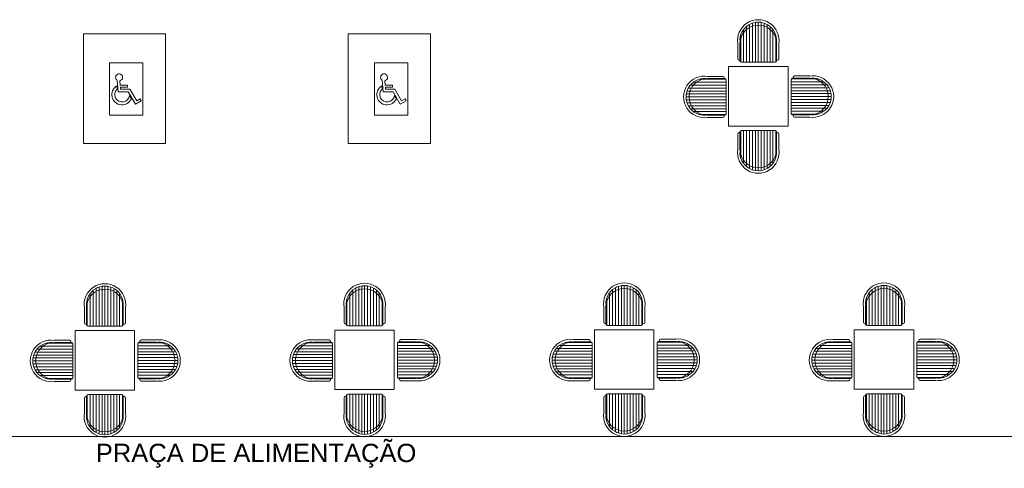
# Model space of a CAD drawing. Header units: feet. Extents: x 8 to 127, y 6 to 90.
# Tile 416 of 538: x 42.1 to 47.49, y 56.93 to 59.38. Entities that reach past the tile are written whole.
import ezdxf

# ---------------------------------------------------------------- set-up
doc = ezdxf.new("R2010")
doc.units = ezdxf.units.FT
doc.header["$MEASUREMENT"] = 0
doc.layers.get('0').update_dxf_attribs({"lineweight": 18})
for name, color, linetype in [('madeira', 35, 'Continuous'), ('MOBILIÁRIO 01', 250, 'Continuous'), ('NO ESPESSURA', 250, 'Continuous'), ('texto', 7, 'Continuous'), ('TEXTO 03', 7, 'Continuous')]:
    doc.layers.add(name, color=color, linetype=linetype)
doc.styles.add('Arial', font='arial.ttf')

msp = doc.modelspace()

# ---------------------------------------------------------------- linework, layer by layer
at = {"color": 8, "lineweight": 5}
for p, q in [((46.0815, 59.1457), (46.0815, 59.3421)), ((46.0975, 59.1457), (46.0975, 59.3493)), ((46.1136, 59.1457), (46.1136, 59.3601)), ((46.1297, 59.1457), (46.1297, 59.3641)), ((46.1458, 59.1457), (46.1458, 59.3654)), ((46.1618, 59.1457), (46.1618, 59.3641)), ((46.1779, 59.1457), (46.1779, 59.3601)), ((46.194, 59.1457), (46.194, 59.3493)), ((46.21, 59.1457), (46.21, 59.3421)), ((46.0493, 59.1457), (46.0493, 59.2931)), ((46.0654, 59.1457), (46.0654, 59.3252)), ((46.2261, 59.1457), (46.2261, 59.3252)), ((46.2422, 59.1457), (46.2422, 59.2931)), ((45.9702, 59.0047), (45.7665, 59.0047)), ((45.9702, 59.0208), (45.7737, 59.0208)), ((45.9702, 59.0369), (45.7906, 59.0369)), ((45.9702, 59.053), (45.8228, 59.053)), ((46.3252, 59.055), (46.4725, 59.055)), ((46.3252, 59.0389), (46.5047, 59.0389)), ((46.3252, 59.0228), (46.5216, 59.0228)), ((46.3252, 59.0068), (46.5288, 59.0068)), ((45.9702, 58.9565), (45.7505, 58.9565)), ((45.9702, 58.9726), (45.7518, 58.9726)), ((45.9702, 58.9887), (45.7557, 58.9887)), ((46.3252, 58.9907), (46.5396, 58.9907)), ((46.3252, 58.9746), (46.5435, 58.9746)), ((46.3252, 58.9585), (46.5448, 58.9585)), ((45.9702, 58.9405), (45.7518, 58.9405)), ((45.9702, 58.9244), (45.7557, 58.9244)), ((45.9702, 58.9083), (45.7665, 58.9083)), ((46.3252, 58.9425), (46.5435, 58.9425)), ((46.3252, 58.9264), (46.5396, 58.9264)), ((46.3252, 58.9103), (46.5288, 58.9103)), ((45.9702, 58.8922), (45.7737, 58.8922)), ((45.9702, 58.8762), (45.7906, 58.8762)), ((45.9702, 58.8601), (45.8228, 58.8601)), ((46.3252, 58.8943), (46.5216, 58.8943)), ((46.3252, 58.8782), (46.5047, 58.8782)), ((46.3252, 58.8621), (46.4725, 58.8621)), ((46.0493, 58.7724), (46.0493, 58.625)), ((46.0654, 58.7724), (46.0654, 58.5928)), ((46.0815, 58.7724), (46.0815, 58.5759)), ((46.0975, 58.7724), (46.0975, 58.5687)), ((46.1136, 58.7724), (46.1136, 58.5579)), ((46.1297, 58.7724), (46.1297, 58.554)), ((46.1458, 58.7724), (46.1458, 58.5527)), ((46.1618, 58.7724), (46.1618, 58.554)), ((46.1779, 58.7724), (46.1779, 58.5579)), ((46.194, 58.7724), (46.194, 58.5687)), ((46.21, 58.7724), (46.21, 58.5759)), ((46.2261, 58.7724), (46.2261, 58.5928)), ((46.2422, 58.7724), (46.2422, 58.625)), ((45.3963, 57.7064), (45.3963, 57.9248)), ((45.4124, 57.7064), (45.4124, 57.9261)), ((45.4285, 57.7064), (45.4285, 57.9248)), ((46.8174, 57.7064), (46.8174, 57.9248)), ((46.8335, 57.7064), (46.8335, 57.9261)), ((46.8495, 57.7064), (46.8495, 57.9248)), ((42.4899, 57.7024), (42.4899, 57.8819)), ((42.5059, 57.7024), (42.5059, 57.8988)), ((42.522, 57.7024), (42.522, 57.906)), ((42.5381, 57.7024), (42.5381, 57.9168)), ((42.5542, 57.7024), (42.5542, 57.9208)), ((42.5702, 57.7024), (42.5702, 57.9221)), ((42.5863, 57.7024), (42.5863, 57.9208)), ((42.6024, 57.7024), (42.6024, 57.9168)), ((42.6184, 57.7024), (42.6184, 57.906)), ((42.6345, 57.7024), (42.6345, 57.8988)), ((42.6506, 57.7024), (42.6506, 57.8819)), ((43.9109, 57.7044), (43.9109, 57.8839)), ((43.927, 57.7044), (43.927, 57.9009)), ((43.9431, 57.7044), (43.9431, 57.908)), ((43.9592, 57.7044), (43.9592, 57.9188)), ((43.9752, 57.7044), (43.9752, 57.9228)), ((43.9913, 57.7044), (43.9913, 57.9241)), ((44.0074, 57.7044), (44.0074, 57.9228)), ((44.0234, 57.7044), (44.0234, 57.9188)), ((44.0395, 57.7044), (44.0395, 57.908)), ((44.0556, 57.7044), (44.0556, 57.9009)), ((44.0717, 57.7044), (44.0717, 57.8839)), ((45.332, 57.7064), (45.332, 57.886)), ((45.3481, 57.7064), (45.3481, 57.9029)), ((45.3642, 57.7064), (45.3642, 57.9101)), ((45.3802, 57.7064), (45.3802, 57.9208)), ((45.4445, 57.7064), (45.4445, 57.9208)), ((45.4606, 57.7064), (45.4606, 57.9101)), ((45.4767, 57.7064), (45.4767, 57.9029)), ((45.4927, 57.7064), (45.4927, 57.886)), ((46.7531, 57.7064), (46.7531, 57.886)), ((46.7692, 57.7064), (46.7692, 57.9029)), ((46.7852, 57.7064), (46.7852, 57.9101)), ((46.8013, 57.7064), (46.8013, 57.9208)), ((46.8656, 57.7064), (46.8656, 57.9208)), ((46.8817, 57.7064), (46.8817, 57.9101)), ((46.8977, 57.7064), (46.8977, 57.9029)), ((46.9138, 57.7064), (46.9138, 57.886)), ((42.4738, 57.7024), (42.4738, 57.8497)), ((42.6667, 57.7024), (42.6667, 57.8497)), ((43.8949, 57.7044), (43.8949, 57.8518)), ((44.0877, 57.7044), (44.0877, 57.8518)), ((45.316, 57.7064), (45.316, 57.8538)), ((45.5088, 57.7064), (45.5088, 57.8538)), ((46.737, 57.7064), (46.737, 57.8538)), ((46.9299, 57.7064), (46.9299, 57.8538)), ((42.3946, 57.6096), (42.2473, 57.6096)), ((42.7496, 57.6116), (42.897, 57.6116)), ((43.8157, 57.6117), (43.6683, 57.6117)), ((44.1707, 57.6137), (44.3181, 57.6137)), ((45.2368, 57.6137), (45.0894, 57.6137)), ((45.5918, 57.6157), (45.7391, 57.6157)), ((46.6579, 57.6137), (46.5105, 57.6137)), ((47.0129, 57.6157), (47.1602, 57.6157)), ((42.3946, 57.5614), (42.191, 57.5614)), ((42.3946, 57.5775), (42.1982, 57.5775)), ((42.3946, 57.5935), (42.2151, 57.5935)), ((42.7496, 57.5956), (42.9291, 57.5956)), ((42.7496, 57.5795), (42.9461, 57.5795)), ((42.7496, 57.5634), (42.9532, 57.5634)), ((42.7496, 57.5473), (42.964, 57.5473)), ((43.8157, 57.5474), (43.6013, 57.5474)), ((43.8157, 57.5635), (43.6121, 57.5635)), ((43.8157, 57.5795), (43.6193, 57.5795)), ((43.8157, 57.5956), (43.6362, 57.5956)), ((44.1707, 57.5976), (44.3502, 57.5976)), ((44.1707, 57.5815), (44.3671, 57.5815)), ((44.1707, 57.5655), (44.3743, 57.5655)), ((44.1707, 57.5494), (44.3851, 57.5494)), ((45.2368, 57.5494), (45.0224, 57.5494)), ((45.2368, 57.5655), (45.0332, 57.5655)), ((45.2368, 57.5815), (45.0404, 57.5815)), ((45.2368, 57.5976), (45.0573, 57.5976)), ((45.5918, 57.5996), (45.7713, 57.5996)), ((45.5918, 57.5836), (45.7882, 57.5836)), ((45.5918, 57.5675), (45.7954, 57.5675)), ((45.5918, 57.5514), (45.8062, 57.5514)), ((46.6579, 57.5494), (46.4435, 57.5494)), ((46.6579, 57.5655), (46.4542, 57.5655)), ((46.6579, 57.5815), (46.4614, 57.5815)), ((46.6579, 57.5976), (46.4783, 57.5976)), ((47.0129, 57.5996), (47.1924, 57.5996)), ((47.0129, 57.5836), (47.2093, 57.5836)), ((47.0129, 57.5675), (47.2165, 57.5675)), ((47.0129, 57.5514), (47.2273, 57.5514)), ((42.3946, 57.5132), (42.1749, 57.5132)), ((42.3946, 57.5293), (42.1762, 57.5293)), ((42.3946, 57.4971), (42.1762, 57.4971)), ((42.3946, 57.5453), (42.1802, 57.5453)), ((42.7496, 57.5313), (42.968, 57.5313)), ((42.7496, 57.5152), (42.9693, 57.5152)), ((42.7496, 57.4991), (42.968, 57.4991)), ((43.8157, 57.5152), (43.596, 57.5152)), ((43.8157, 57.5313), (43.5973, 57.5313)), ((43.8157, 57.4992), (43.5973, 57.4992)), ((44.1707, 57.5333), (44.3891, 57.5333)), ((44.1707, 57.5173), (44.3904, 57.5173)), ((44.1707, 57.5012), (44.3891, 57.5012)), ((45.2368, 57.5173), (45.0171, 57.5173)), ((45.2368, 57.5333), (45.0184, 57.5333)), ((45.2368, 57.5012), (45.0184, 57.5012)), ((45.5918, 57.5353), (45.8102, 57.5353)), ((45.5918, 57.5193), (45.8115, 57.5193)), ((45.5918, 57.5032), (45.8102, 57.5032)), ((46.6579, 57.5173), (46.4382, 57.5173)), ((46.6579, 57.5333), (46.4395, 57.5333)), ((46.6579, 57.5012), (46.4395, 57.5012)), ((47.0129, 57.5353), (47.2313, 57.5353)), ((47.0129, 57.5193), (47.2325, 57.5193)), ((47.0129, 57.5032), (47.2313, 57.5032)), ((42.3946, 57.481), (42.1802, 57.481)), ((42.3946, 57.465), (42.191, 57.465)), ((42.3946, 57.4489), (42.1982, 57.4489)), ((42.7496, 57.4831), (42.964, 57.4831)), ((42.7496, 57.467), (42.9532, 57.467)), ((42.7496, 57.4509), (42.9461, 57.4509)), ((43.8157, 57.4831), (43.6013, 57.4831)), ((43.8157, 57.467), (43.6121, 57.467)), ((43.8157, 57.451), (43.6193, 57.451)), ((44.1707, 57.4851), (44.3851, 57.4851)), ((44.1707, 57.469), (44.3743, 57.469)), ((44.1707, 57.453), (44.3671, 57.453)), ((45.2368, 57.4851), (45.0224, 57.4851)), ((45.2368, 57.469), (45.0332, 57.469)), ((45.2368, 57.453), (45.0404, 57.453)), ((45.5918, 57.4871), (45.8062, 57.4871)), ((45.5918, 57.4711), (45.7954, 57.4711)), ((45.5918, 57.455), (45.7882, 57.455)), ((46.6579, 57.4851), (46.4435, 57.4851)), ((46.6579, 57.469), (46.4542, 57.469)), ((46.6579, 57.453), (46.4614, 57.453)), ((47.0129, 57.4871), (47.2273, 57.4871)), ((47.0129, 57.4711), (47.2165, 57.4711)), ((47.0129, 57.455), (47.2093, 57.455)), ((42.3946, 57.4328), (42.2151, 57.4328)), ((42.3946, 57.4168), (42.2473, 57.4168)), ((42.7496, 57.4348), (42.9291, 57.4348)), ((42.7496, 57.4188), (42.897, 57.4188)), ((43.8157, 57.4349), (43.6362, 57.4349)), ((43.8157, 57.4188), (43.6683, 57.4188)), ((44.1707, 57.4369), (44.3502, 57.4369)), ((44.1707, 57.4208), (44.3181, 57.4208)), ((45.2368, 57.4369), (45.0573, 57.4369)), ((45.2368, 57.4208), (45.0894, 57.4208)), ((45.5918, 57.4389), (45.7713, 57.4389)), ((45.5918, 57.4228), (45.7391, 57.4228)), ((46.6579, 57.4369), (46.4783, 57.4369)), ((46.6579, 57.4208), (46.5105, 57.4208)), ((47.0129, 57.4389), (47.1924, 57.4389)), ((47.0129, 57.4228), (47.1602, 57.4228)), ((45.316, 57.3331), (45.316, 57.1857)), ((45.332, 57.3331), (45.332, 57.1536)), ((45.3481, 57.3331), (45.3481, 57.1367)), ((45.3642, 57.3331), (45.3642, 57.1295)), ((45.3802, 57.3331), (45.3802, 57.1187)), ((45.3963, 57.3331), (45.3963, 57.1147)), ((45.4124, 57.3331), (45.4124, 57.1134)), ((45.4285, 57.3331), (45.4285, 57.1147)), ((45.4445, 57.3331), (45.4445, 57.1187)), ((45.4606, 57.3331), (45.4606, 57.1295)), ((45.4767, 57.3331), (45.4767, 57.1367)), ((45.4927, 57.3331), (45.4927, 57.1536)), ((45.5088, 57.3331), (45.5088, 57.1857)), ((46.737, 57.3331), (46.737, 57.1857)), ((46.7531, 57.3331), (46.7531, 57.1536)), ((46.7692, 57.3331), (46.7692, 57.1367)), ((46.7852, 57.3331), (46.7852, 57.1295)), ((46.8013, 57.3331), (46.8013, 57.1187)), ((46.8174, 57.3331), (46.8174, 57.1147)), ((46.8335, 57.3331), (46.8335, 57.1134)), ((46.8495, 57.3331), (46.8495, 57.1147)), ((46.8656, 57.3331), (46.8656, 57.1187)), ((46.8817, 57.3331), (46.8817, 57.1295)), ((46.8977, 57.3331), (46.8977, 57.1367)), ((46.9138, 57.3331), (46.9138, 57.1536)), ((46.9299, 57.3331), (46.9299, 57.1857)), ((42.4738, 57.329), (42.4738, 57.1816)), ((42.4899, 57.329), (42.4899, 57.1495)), ((42.5059, 57.329), (42.5059, 57.1326)), ((42.522, 57.329), (42.522, 57.1254)), ((42.5381, 57.329), (42.5381, 57.1146)), ((42.5542, 57.329), (42.5542, 57.1106)), ((42.5702, 57.329), (42.5702, 57.1093)), ((42.5863, 57.329), (42.5863, 57.1106)), ((42.6024, 57.329), (42.6024, 57.1146)), ((42.6184, 57.329), (42.6184, 57.1254)), ((42.6345, 57.329), (42.6345, 57.1326)), ((42.6506, 57.329), (42.6506, 57.1495)), ((42.6667, 57.329), (42.6667, 57.1816)), ((43.8949, 57.3311), (43.8949, 57.1837)), ((43.9109, 57.3311), (43.9109, 57.1516)), ((43.927, 57.3311), (43.927, 57.1347)), ((43.9431, 57.3311), (43.9431, 57.1275)), ((43.9592, 57.3311), (43.9592, 57.1167)), ((43.9752, 57.3311), (43.9752, 57.1127)), ((43.9913, 57.3311), (43.9913, 57.1114)), ((44.0074, 57.3311), (44.0074, 57.1127)), ((44.0234, 57.3311), (44.0234, 57.1167)), ((44.0395, 57.3311), (44.0395, 57.1275)), ((44.0556, 57.3311), (44.0556, 57.1347)), ((44.0717, 57.3311), (44.0717, 57.1516)), ((44.0877, 57.3311), (44.0877, 57.1837))]:
    msp.add_line(p, q, dxfattribs=at)
at = {"lineweight": 5}
for p, q in [((46.0333, 59.2489), (46.0333, 59.1649)), ((46.0453, 59.2489), (46.0453, 59.1538)), ((46.2462, 59.2489), (46.2462, 59.1538)), ((46.2583, 59.2489), (46.2583, 59.1649)), ((46.0413, 59.1568), (46.0453, 59.1568)), ((46.0533, 59.1457), (46.2382, 59.1457)), ((46.2462, 59.1568), (46.2502, 59.1568)), ((45.867, 59.069), (45.951, 59.069)), ((45.867, 59.057), (45.9621, 59.057)), ((45.959, 59.061), (45.959, 59.057)), ((46.4283, 59.059), (46.3332, 59.059)), ((46.3363, 59.059), (46.3363, 59.063)), ((46.4283, 59.071), (46.3443, 59.071)), ((45.9702, 59.0489), (45.9702, 58.8641)), ((46.3252, 58.8661), (46.3252, 59.0509)), ((45.867, 58.8561), (45.9621, 58.8561)), ((45.867, 58.844), (45.951, 58.844)), ((45.959, 58.8561), (45.959, 58.8521)), ((46.4283, 58.8581), (46.3332, 58.8581)), ((46.3363, 58.8541), (46.3363, 58.8581)), ((46.4283, 58.846), (46.3443, 58.846)), ((46.0333, 58.6692), (46.0333, 58.7532)), ((46.0413, 58.7612), (46.0453, 58.7612)), ((46.0453, 58.6692), (46.0453, 58.7643)), ((46.0533, 58.7724), (46.2382, 58.7724)), ((46.2462, 58.6692), (46.2462, 58.7643)), ((46.2462, 58.7612), (46.2502, 58.7612)), ((46.2583, 58.6692), (46.2583, 58.7532)), ((42.4577, 57.8055), (42.4577, 57.7215)), ((42.4698, 57.8055), (42.4698, 57.7104)), ((42.6707, 57.8055), (42.6707, 57.7104)), ((42.6827, 57.8055), (42.6827, 57.7215)), ((43.8788, 57.8076), (43.8788, 57.7236)), ((43.8909, 57.8076), (43.8909, 57.7125)), ((44.0918, 57.8076), (44.0918, 57.7125)), ((44.1038, 57.8076), (44.1038, 57.7236)), ((45.2999, 57.8096), (45.2999, 57.7256)), ((45.3119, 57.8096), (45.3119, 57.7145)), ((45.5128, 57.8096), (45.5128, 57.7145)), ((45.5249, 57.8096), (45.5249, 57.7256)), ((46.721, 57.8096), (46.721, 57.7256)), ((46.733, 57.8096), (46.733, 57.7145)), ((46.9339, 57.8096), (46.9339, 57.7145)), ((46.946, 57.8096), (46.946, 57.7256)), ((42.4658, 57.7135), (42.4698, 57.7135)), ((42.6707, 57.7135), (42.6747, 57.7135)), ((43.8868, 57.7156), (43.8909, 57.7156)), ((44.0918, 57.7156), (44.0958, 57.7156)), ((45.3079, 57.7176), (45.3119, 57.7176)), ((45.5128, 57.7176), (45.5168, 57.7176)), ((46.729, 57.7176), (46.733, 57.7176)), ((46.9339, 57.7176), (46.9379, 57.7176)), ((42.4778, 57.7024), (42.6626, 57.7024)), ((43.8989, 57.7044), (44.0837, 57.7044)), ((45.32, 57.7064), (45.5048, 57.7064)), ((46.741, 57.7064), (46.9259, 57.7064)), ((42.2915, 57.6257), (42.3755, 57.6257)), ((42.2915, 57.6136), (42.3866, 57.6136)), ((42.3835, 57.6177), (42.3835, 57.6136)), ((42.3946, 57.6056), (42.3946, 57.4208)), ((42.7496, 57.4228), (42.7496, 57.6076)), ((42.8528, 57.6156), (42.7577, 57.6156)), ((42.7608, 57.6156), (42.7608, 57.6197)), ((42.8528, 57.6277), (42.7688, 57.6277)), ((43.7125, 57.6277), (43.7965, 57.6277)), ((43.7125, 57.6157), (43.8077, 57.6157)), ((43.8046, 57.6197), (43.8046, 57.6157)), ((43.8157, 57.6077), (43.8157, 57.4228)), ((44.1707, 57.4248), (44.1707, 57.6097)), ((44.2739, 57.6177), (44.1787, 57.6177)), ((44.1818, 57.6177), (44.1818, 57.6217)), ((44.2739, 57.6298), (44.1899, 57.6298)), ((45.1336, 57.6298), (45.2176, 57.6298)), ((45.1336, 57.6177), (45.2287, 57.6177)), ((45.2257, 57.6217), (45.2257, 57.6177)), ((45.2368, 57.6097), (45.2368, 57.4248)), ((45.5918, 57.4269), (45.5918, 57.6117)), ((45.695, 57.6197), (45.5998, 57.6197)), ((45.6029, 57.6197), (45.6029, 57.6237)), ((45.695, 57.6318), (45.6109, 57.6318)), ((46.5547, 57.6298), (46.6387, 57.6298)), ((46.5547, 57.6177), (46.6498, 57.6177)), ((46.6467, 57.6217), (46.6467, 57.6177)), ((46.6579, 57.6097), (46.6579, 57.4248)), ((47.0129, 57.4269), (47.0129, 57.6117)), ((47.116, 57.6197), (47.0209, 57.6197)), ((47.024, 57.6197), (47.024, 57.6237)), ((47.116, 57.6318), (47.032, 57.6318)), ((42.2915, 57.4127), (42.3866, 57.4127)), ((42.2915, 57.4007), (42.3755, 57.4007)), ((42.3835, 57.4127), (42.3835, 57.4087)), ((42.8528, 57.4148), (42.7577, 57.4148)), ((42.7608, 57.4107), (42.7608, 57.4148)), ((42.8528, 57.4027), (42.7688, 57.4027)), ((43.7125, 57.4148), (43.8077, 57.4148)), ((43.7125, 57.4027), (43.7965, 57.4027)), ((43.8046, 57.4148), (43.8046, 57.4108)), ((44.2739, 57.4168), (44.1787, 57.4168)), ((44.1818, 57.4128), (44.1818, 57.4168)), ((44.2739, 57.4048), (44.1899, 57.4048)), ((45.1336, 57.4168), (45.2287, 57.4168)), ((45.1336, 57.4048), (45.2176, 57.4048)), ((45.2257, 57.4168), (45.2257, 57.4128)), ((45.695, 57.4188), (45.5998, 57.4188)), ((45.6029, 57.4148), (45.6029, 57.4188)), ((45.695, 57.4068), (45.6109, 57.4068)), ((46.5547, 57.4168), (46.6498, 57.4168)), ((46.5547, 57.4048), (46.6387, 57.4048)), ((46.6467, 57.4168), (46.6467, 57.4128)), ((47.116, 57.4188), (47.0209, 57.4188)), ((47.024, 57.4148), (47.024, 57.4188)), ((47.116, 57.4068), (47.032, 57.4068)), ((45.32, 57.3331), (45.5048, 57.3331)), ((46.741, 57.3331), (46.9259, 57.3331)), ((42.4577, 57.2258), (42.4577, 57.3099)), ((42.4658, 57.3179), (42.4698, 57.3179)), ((42.4698, 57.2258), (42.4698, 57.321)), ((42.4778, 57.329), (42.6626, 57.329)), ((42.6707, 57.2258), (42.6707, 57.321)), ((42.6707, 57.3179), (42.6747, 57.3179)), ((42.6827, 57.2258), (42.6827, 57.3099)), ((43.8788, 57.2279), (43.8788, 57.3119)), ((43.8868, 57.3199), (43.8909, 57.3199)), ((43.8909, 57.2279), (43.8909, 57.323)), ((43.8989, 57.3311), (44.0837, 57.3311)), ((44.0918, 57.2279), (44.0918, 57.323)), ((44.0918, 57.3199), (44.0958, 57.3199)), ((44.1038, 57.2279), (44.1038, 57.3119)), ((45.2999, 57.2299), (45.2999, 57.3139)), ((45.3079, 57.322), (45.3119, 57.322)), ((45.3119, 57.2299), (45.3119, 57.325)), ((45.5128, 57.2299), (45.5128, 57.325)), ((45.5128, 57.322), (45.5168, 57.322)), ((45.5249, 57.2299), (45.5249, 57.3139)), ((46.721, 57.2299), (46.721, 57.3139)), ((46.729, 57.322), (46.733, 57.322)), ((46.733, 57.2299), (46.733, 57.325)), ((46.9339, 57.2299), (46.9339, 57.325)), ((46.9339, 57.322), (46.9379, 57.322)), ((46.946, 57.2299), (46.946, 57.3139))]:
    msp.add_line(p, q, dxfattribs=at)
for centre, radius, start, end in [((46.1458, 59.265), 0.1138, 350.9008, 189.0992), ((46.1458, 59.265), 0.1004, 355.4114, 184.5886), ((46.0413, 59.1649), 0.00804, 180, 270), ((46.2502, 59.1649), 0.00804, 270, 0), ((46.0533, 59.1538), 0.00804, 180, 270), ((46.2382, 59.1538), 0.00804, 270, 0), ((45.8509, 58.9565), 0.1138, 80.9008, 279.0992), ((45.8509, 58.9565), 0.1004, 85.4114, 274.5886), ((45.951, 59.061), 0.00804, 0, 90), ((45.9621, 59.0489), 0.00804, 0, 90), ((46.3332, 59.0509), 0.00804, 90, 180), ((46.3443, 59.063), 0.00804, 90, 180), ((46.4444, 58.9585), 0.1138, 260.9008, 99.0992), ((46.4444, 58.9585), 0.1004, 265.4114, 94.5886), ((45.951, 58.8521), 0.00804, 270, 0), ((45.9621, 58.8641), 0.00804, 270, 0), ((46.3332, 58.8661), 0.00804, 180, 270), ((46.3443, 58.8541), 0.00804, 180, 270), ((46.0413, 58.7532), 0.00804, 90, 180), ((46.0533, 58.7643), 0.00804, 90, 180), ((46.2382, 58.7643), 0.00804, 0, 90), ((46.2502, 58.7532), 0.00804, 0, 90), ((46.1458, 58.6531), 0.1138, 170.9008, 9.0992), ((46.1458, 58.6531), 0.1004, 175.4114, 4.5886), ((42.5702, 57.8216), 0.1138, 350.9008, 189.0992), ((43.9913, 57.8237), 0.1138, 350.9008, 189.0992), ((45.4124, 57.8257), 0.1138, 350.9008, 189.0992), ((45.4124, 57.8257), 0.1004, 355.4114, 184.5886), ((46.8335, 57.8257), 0.1138, 350.9008, 189.0992), ((46.8335, 57.8257), 0.1004, 355.4114, 184.5886), ((42.5702, 57.8216), 0.1004, 355.4114, 184.5886), ((43.9913, 57.8237), 0.1004, 355.4114, 184.5886), ((42.4658, 57.7215), 0.00804, 180, 270), ((42.4778, 57.7104), 0.00804, 180, 270), ((42.6626, 57.7104), 0.00804, 270, 0), ((42.6747, 57.7215), 0.00804, 270, 0), ((43.8868, 57.7236), 0.00804, 180, 270), ((43.8989, 57.7125), 0.00804, 180, 270), ((44.0837, 57.7125), 0.00804, 270, 0), ((44.0958, 57.7236), 0.00804, 270, 0), ((45.3079, 57.7256), 0.00804, 180, 270), ((45.32, 57.7145), 0.00804, 180, 270), ((45.5048, 57.7145), 0.00804, 270, 0), ((45.5168, 57.7256), 0.00804, 270, 0), ((46.729, 57.7256), 0.00804, 180, 270), ((46.741, 57.7145), 0.00804, 180, 270), ((46.9259, 57.7145), 0.00804, 270, 0), ((46.9379, 57.7256), 0.00804, 270, 0), ((42.2754, 57.5132), 0.1138, 80.9008, 279.0992), ((42.2754, 57.5132), 0.1004, 85.4114, 274.5886), ((42.3755, 57.6177), 0.00804, 0, 90), ((42.3866, 57.6056), 0.00804, 0, 90), ((42.7577, 57.6076), 0.00804, 90, 180), ((42.7688, 57.6197), 0.00804, 90, 180), ((42.8689, 57.5152), 0.1138, 260.9008, 99.0992), ((42.8689, 57.5152), 0.1004, 265.4114, 94.5886), ((43.6964, 57.5152), 0.1138, 80.9008, 279.0992), ((43.6965, 57.5152), 0.1004, 85.4114, 274.5886), ((43.7965, 57.6197), 0.00804, 0, 90), ((43.8077, 57.6077), 0.00804, 0, 90), ((44.1787, 57.6097), 0.00804, 90, 180), ((44.1899, 57.6217), 0.00804, 90, 180), ((44.29, 57.5173), 0.1138, 260.9008, 99.0992), ((44.2899, 57.5173), 0.1004, 265.4114, 94.5886), ((45.1175, 57.5173), 0.1138, 80.9008, 279.0992), ((45.1175, 57.5173), 0.1004, 85.4114, 274.5886), ((45.2176, 57.6217), 0.00804, 0, 90), ((45.2287, 57.6097), 0.00804, 0, 90), ((45.5998, 57.6117), 0.00804, 90, 180), ((45.6109, 57.6237), 0.00804, 90, 180), ((45.711, 57.5193), 0.1138, 260.9008, 99.0992), ((45.711, 57.5193), 0.1004, 265.4114, 94.5886), ((46.5386, 57.5173), 0.1138, 80.9008, 279.0992), ((46.5386, 57.5173), 0.1004, 85.4114, 274.5886), ((46.6387, 57.6217), 0.00804, 0, 90), ((46.6498, 57.6097), 0.00804, 0, 90), ((47.0209, 57.6117), 0.00804, 90, 180), ((47.032, 57.6237), 0.00804, 90, 180), ((47.1321, 57.5193), 0.1138, 260.9008, 99.0992), ((47.1321, 57.5193), 0.1004, 265.4114, 94.5886), ((42.3755, 57.4087), 0.00804, 270, 0), ((42.3866, 57.4208), 0.00804, 270, 0), ((42.7577, 57.4228), 0.00804, 180, 270), ((42.7688, 57.4107), 0.00804, 180, 270), ((43.7965, 57.4108), 0.00804, 270, 0), ((43.8077, 57.4228), 0.00804, 270, 0), ((44.1787, 57.4248), 0.00804, 180, 270), ((44.1899, 57.4128), 0.00804, 180, 270), ((45.2176, 57.4128), 0.00804, 270, 0), ((45.2287, 57.4248), 0.00804, 270, 0), ((45.5998, 57.4269), 0.00804, 180, 270), ((45.6109, 57.4148), 0.00804, 180, 270), ((46.6387, 57.4128), 0.00804, 270, 0), ((46.6498, 57.4248), 0.00804, 270, 0), ((47.0209, 57.4269), 0.00804, 180, 270), ((47.032, 57.4148), 0.00804, 180, 270), ((45.32, 57.325), 0.00804, 90, 180), ((45.5048, 57.325), 0.00804, 0, 90), ((46.741, 57.325), 0.00804, 90, 180), ((46.9259, 57.325), 0.00804, 0, 90), ((42.4658, 57.3099), 0.00804, 90, 180), ((42.4778, 57.321), 0.00804, 90, 180), ((42.6626, 57.321), 0.00804, 0, 90), ((42.6747, 57.3099), 0.00804, 0, 90), ((43.8868, 57.3119), 0.00804, 90, 180), ((43.8989, 57.323), 0.00804, 90, 180), ((44.0837, 57.323), 0.00804, 0, 90), ((44.0958, 57.3119), 0.00804, 0, 90), ((45.3079, 57.3139), 0.00804, 90, 180), ((45.5168, 57.3139), 0.00804, 0, 90), ((46.729, 57.3139), 0.00804, 90, 180), ((46.9379, 57.3139), 0.00804, 0, 90), ((42.5702, 57.2098), 0.1138, 170.9008, 9.0992), ((43.9913, 57.2118), 0.1138, 170.9008, 9.0992), ((45.4124, 57.2138), 0.1138, 170.9008, 9.0992), ((46.8335, 57.2138), 0.1138, 170.9008, 9.0992), ((42.5702, 57.2098), 0.1004, 175.4114, 4.5886), ((43.9913, 57.2118), 0.1004, 175.4114, 4.5886), ((45.4124, 57.2138), 0.1004, 175.4114, 4.5886), ((46.8335, 57.2138), 0.1004, 175.4114, 4.5886)]:
    msp.add_arc(centre, radius, start, end, dxfattribs=at)
at = {"color": 8, "lineweight": 5}
for centre, start, end in [((46.1458, 59.2489), 0, 180), ((45.867, 58.9565), 90, 270), ((46.4283, 58.9585), 270, 90), ((46.1458, 58.6692), 180, 0), ((42.5702, 57.8055), 0, 180), ((43.9913, 57.8076), 0, 180), ((45.4124, 57.8096), 0, 180), ((46.8335, 57.8096), 0, 180), ((42.2915, 57.5132), 90, 270), ((42.8528, 57.5152), 270, 90), ((43.7125, 57.5152), 90, 270), ((44.2739, 57.5173), 270, 90), ((45.1336, 57.5173), 90, 270), ((45.695, 57.5193), 270, 90), ((46.5547, 57.5173), 90, 270), ((47.116, 57.5193), 270, 90), ((42.5702, 57.2258), 180, 0), ((43.9913, 57.2279), 180, 0), ((45.4124, 57.2299), 180, 0), ((46.8335, 57.2299), 180, 0)]:
    msp.add_arc(centre, 0.1004, start, end, dxfattribs=at)
at = {"layer": 'madeira', "lineweight": 5}
msp.add_line((52.3152, 57.1), (33.4152, 57.1), dxfattribs=at)
at = {"layer": 'MOBILIÁRIO 01', "lineweight": 5}
for p, q in [((42.4522, 59.3023), (42.4522, 58.7023)), ((42.9022, 59.3023), (42.4522, 59.3023)), ((42.9022, 58.7023), (42.9022, 59.3023)), ((43.9022, 59.3023), (43.9022, 58.7023)), ((44.3522, 59.3023), (43.9022, 59.3023)), ((44.3522, 58.7023), (44.3522, 59.3023)), ((42.4522, 58.7023), (42.9022, 58.7023)), ((43.9022, 58.7023), (44.3522, 58.7023))]:
    msp.add_line(p, q, dxfattribs=at)
at = {"layer": 'NO ESPESSURA', "lineweight": 5}
for p, q in [((45.9833, 59.1224), (45.9833, 58.7974)), ((46.3083, 59.1224), (45.9833, 59.1224)), ((46.3083, 58.7974), (46.3083, 59.1224)), ((45.9833, 58.7974), (46.3083, 58.7974)), ((42.4077, 57.679), (42.4077, 57.354)), ((42.7327, 57.679), (42.4077, 57.679)), ((42.7327, 57.354), (42.7327, 57.679)), ((43.8288, 57.6811), (43.8288, 57.3561)), ((44.1538, 57.6811), (43.8288, 57.6811)), ((44.1538, 57.3561), (44.1538, 57.6811)), ((45.2499, 57.6831), (45.2499, 57.3581)), ((45.5749, 57.6831), (45.2499, 57.6831)), ((45.5749, 57.3581), (45.5749, 57.6831)), ((46.671, 57.6831), (46.671, 57.3581)), ((46.996, 57.6831), (46.671, 57.6831)), ((46.996, 57.3581), (46.996, 57.6831)), ((42.4077, 57.354), (42.7327, 57.354)), ((43.8288, 57.3561), (44.1538, 57.3561)), ((45.2499, 57.3581), (45.5749, 57.3581)), ((46.671, 57.3581), (46.996, 57.3581))]:
    msp.add_line(p, q, dxfattribs=at)
at = {"layer": 'TEXTO 03', "color": 252, "lineweight": 5}
for p, q in [((42.5956, 59.1436), (42.7779, 59.1436)), ((42.5956, 59.1436), (42.5956, 58.8569)), ((42.7779, 59.1436), (42.7779, 58.8569)), ((44.0456, 59.1436), (44.2279, 59.1436)), ((44.0456, 59.1436), (44.0456, 58.8569)), ((44.2279, 59.1436), (44.2279, 58.8569)), ((42.6349, 59.0166), (42.6365, 58.9982)), ((42.6426, 58.9842), (42.6371, 59.0477)), ((42.6539, 59.0208), (42.6518, 59.0447)), ((42.6518, 59.0447), (42.6539, 59.0208)), ((42.6518, 59.0447), (42.6539, 59.0208)), ((42.6939, 59.0208), (42.6539, 59.0208)), ((42.6539, 59.0208), (42.6939, 59.0208)), ((42.6939, 59.0208), (42.6539, 59.0208)), ((42.6549, 59.0098), (42.6939, 59.0098)), ((42.6558, 58.9988), (42.6549, 59.0098)), ((42.6549, 59.0098), (42.6558, 58.9988)), ((42.6939, 59.0098), (42.6549, 59.0098)), ((42.6549, 59.0098), (42.6558, 58.9988)), ((42.6939, 59.0098), (42.6549, 59.0098)), ((42.6939, 59.0098), (42.6939, 59.0208)), ((42.6939, 59.0208), (42.6939, 59.0098)), ((42.6939, 59.0208), (42.6939, 59.0098)), ((44.0849, 59.0166), (44.0865, 58.9982)), ((44.0926, 58.9842), (44.0871, 59.0477)), ((44.1039, 59.0208), (44.1018, 59.0447)), ((44.1018, 59.0447), (44.1039, 59.0208)), ((44.1018, 59.0447), (44.1039, 59.0208)), ((44.1439, 59.0208), (44.1039, 59.0208)), ((44.1039, 59.0208), (44.1439, 59.0208)), ((44.1439, 59.0208), (44.1039, 59.0208)), ((44.1049, 59.0098), (44.1439, 59.0098)), ((44.1058, 58.9988), (44.1049, 59.0098)), ((44.1049, 59.0098), (44.1058, 58.9988)), ((44.1439, 59.0098), (44.1049, 59.0098)), ((44.1049, 59.0098), (44.1058, 58.9988)), ((44.1439, 59.0098), (44.1049, 59.0098)), ((44.1439, 59.0098), (44.1439, 59.0208)), ((44.1439, 59.0208), (44.1439, 59.0098)), ((44.1439, 59.0208), (44.1439, 59.0098)), ((42.6974, 58.9842), (42.6426, 58.9842)), ((42.7069, 58.9988), (42.6558, 58.9988)), ((42.6558, 58.9988), (42.7069, 58.9988)), ((42.7069, 58.9988), (42.6558, 58.9988)), ((42.7069, 58.9988), (42.6558, 58.9988)), ((42.7367, 58.9162), (42.6974, 58.9842)), ((42.704, 58.9651), (42.715, 58.946)), ((42.7439, 58.9348), (42.7069, 58.9988)), ((42.7069, 58.9988), (42.7439, 58.9348)), ((42.7069, 58.9988), (42.7439, 58.9348)), ((44.1474, 58.9842), (44.0926, 58.9842)), ((44.1569, 58.9988), (44.1058, 58.9988)), ((44.1058, 58.9988), (44.1569, 58.9988)), ((44.1569, 58.9988), (44.1058, 58.9988)), ((44.1569, 58.9988), (44.1058, 58.9988)), ((44.1867, 58.9162), (44.1474, 58.9842)), ((44.154, 58.9651), (44.165, 58.946)), ((44.1939, 58.9348), (44.1569, 58.9988)), ((44.1569, 58.9988), (44.1939, 58.9348)), ((44.1569, 58.9988), (44.1939, 58.9348)), ((42.7691, 58.9349), (42.7367, 58.9162)), ((42.7629, 58.9458), (42.7439, 58.9348)), ((42.7439, 58.9348), (42.7629, 58.9458)), ((42.7439, 58.9348), (42.7629, 58.9458)), ((42.7691, 58.9349), (42.7629, 58.9458)), ((42.7629, 58.9458), (42.7683, 58.9363)), ((42.7629, 58.9458), (42.7683, 58.9363)), ((44.2191, 58.9349), (44.1867, 58.9162)), ((44.2129, 58.9458), (44.1939, 58.9348)), ((44.1939, 58.9348), (44.2129, 58.9458)), ((44.1939, 58.9348), (44.2129, 58.9458)), ((44.2191, 58.9349), (44.2129, 58.9458)), ((44.2129, 58.9458), (44.2183, 58.9363)), ((44.2129, 58.9458), (44.2183, 58.9363)), ((42.5956, 58.8569), (42.7779, 58.8569)), ((44.0456, 58.8569), (44.2279, 58.8569))]:
    msp.add_line(p, q, dxfattribs=at)
for centre, radius, start, end in [((42.6476, 59.0634), 0.0191, 282.668, 236.46), ((44.0976, 59.0634), 0.0191, 282.668, 236.46), ((42.664, 58.9689), 0.0559, 121.3852, 335.7818), ((44.114, 58.9689), 0.0559, 121.3852, 335.7818), ((42.664, 58.9689), 0.0402, 133.2323, 354.5102), ((44.114, 58.9689), 0.0402, 133.2323, 354.5102)]:
    msp.add_arc(centre, radius, start, end, dxfattribs=at)

# ---------------------------------------------------------------- texts
at = {"layer": 'texto', "lineweight": 5, "insert": (42.5201, 56.9292), "char_height": 0.1, "width": 3.509604, "attachment_point": 7, "line_spacing_factor": 0.9, "style": 'Arial'}
msp.add_mtext('PRAÇA DE ALIMENTAÇÃO', dxfattribs=at)

doc.saveas('drawing.dxf')
